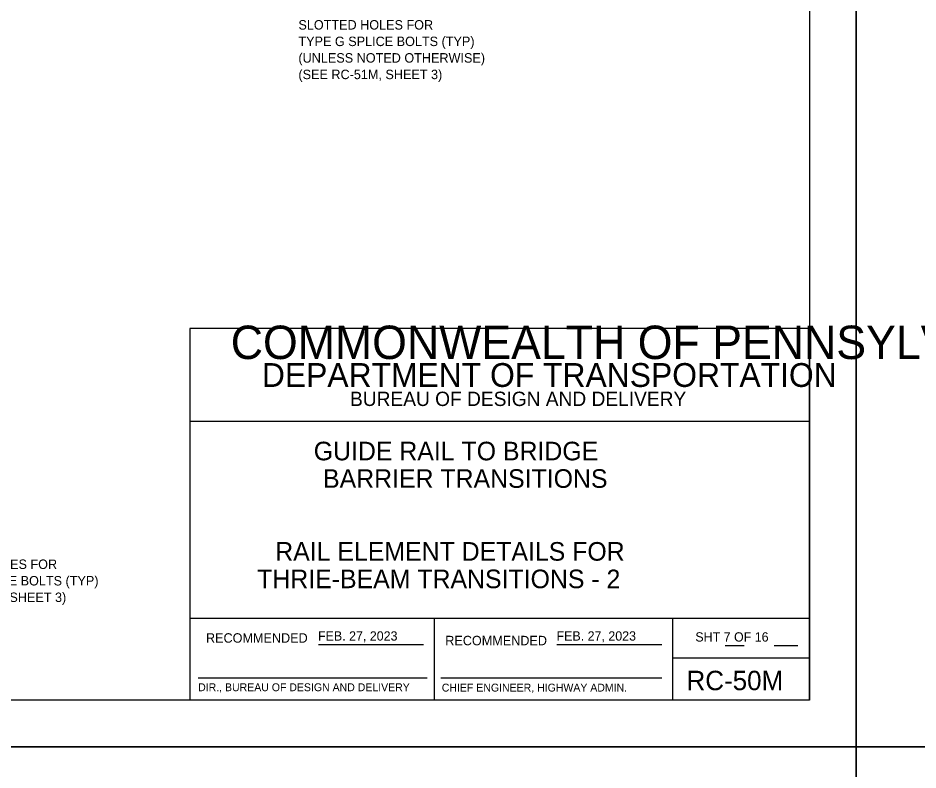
# Model space of a CAD drawing. Extents: x 632007860 to 635435983, y 295418622 to 297794622.
# Drawn here: x 633419341 to 633709860, y 296005122 to 296247844 of the extents above; entities that cross this region are included whole.
import ezdxf

# ---------------------------------------------------------------- set-up
doc = ezdxf.new("R2010")
doc.units = 0
for name, color, linetype in [('1', 7, 'Continuous'), ('2', 7, 'Continuous'), ('PLT-BNDY', 7, 'Continuous'), ('S-DETL-T120', 7, 'Continuous')]:
    doc.layers.add(name, color=color, linetype=linetype)

msp = doc.modelspace()

# ---------------------------------------------------------------- linework, layer by layer
at = {"layer": '1'}
for p, q in [((633674860, 296591622), (633674860, 296027622)), ((633674860, 296147622), (633474860, 296147622)), ((633474860, 296147622), (633474860, 296027622)), ((633674860, 296027622), (633674860, 296147622)), ((633674860, 296117622), (633474860, 296117622)), ((633674860, 296053981), (633474860, 296053981)), ((633553661, 296053981), (633553661, 296027622)), ((633630661, 296053981), (633630661, 296027622)), ((633516325, 296045611), (633550211, 296045611)), ((633593323, 296045611), (633627193, 296045611)), ((633647657, 296045359), (633653799, 296045359)), ((633663418, 296045359), (633671065, 296045359)), ((633630661, 296041300), (633674860, 296041300)), ((633477485, 296034918), (633551385, 296034918)), ((633555791, 296034918), (633627131, 296034918)), ((633674860, 296027622), (632888860, 296027622))]:
    msp.add_line(p, q, dxfattribs=at)
at = {"layer": 'PLT-BNDY'}
for points in [[(632848860, 296606622), (633689860, 296606622), (633689860, 296012622), (632848860, 296012622)], [(633689860, 296606622), (634530860, 296606622), (634530860, 296012622), (633689860, 296012622)], [(632848860, 296012622), (633689860, 296012622), (633689860, 295418622), (632848860, 295418622)], [(633689860, 296012622), (634530860, 296012622), (634530860, 295418622), (633689860, 295418622)]]:
    msp.add_lwpolyline(points, close=True, dxfattribs=at)

# ---------------------------------------------------------------- texts
at = {"layer": '1'}
for s, height, p in [('COMMONWEALTH OF PENNSYLVANIA', 10783.37, (633488011, 296137766)), ('DEPARTMENT OF TRANSPORTATION', 7684.29, (633498072, 296128771)), ('BUREAU OF DESIGN AND DELIVERY', 4622.09, (633526520, 296122609)), ('FEB. 27, 2023', 3000, (633516186, 296046887)), ('FEB. 27, 2023', 3000, (633593184, 296046887)), ('RECOMMENDED', 3048, (633480023, 296046216)), ('RECOMMENDED', 3048, (633557267, 296045379)), ('SHT 7 OF 16', 3000, (633637991, 296046576)), ('APPROVED', 19.2, (633517883, 296045554)), ('RC-50M', 6267.5, (633635143, 296030882)), ('DIR., BUREAU OF DESIGN AND DELIVERY', 2540, (633477485, 296030554)), ('CHIEF ENGINEER, HIGHWAY ADMIN.', 2540, (633556144, 296030445))]:
    msp.add_text(s, height=height, dxfattribs=at).set_placement(p)
at = {"layer": '2'}
for s, p in [('GUIDE RAIL TO BRIDGE', (633514804, 296105074)), ('BARRIER TRANSITIONS', (633517804, 296096198)), ('RAIL ELEMENT DETAILS FOR', (633502376, 296072686)), ('THRIE-BEAM TRANSITIONS - 2', (633496541, 296063804))]:
    msp.add_text(s, height=6000, dxfattribs=at).set_placement(p)
at = {"layer": 'S-DETL-T120'}
for s, p in [('SLOTTED HOLES FOR', (633509862, 296244114)), ('TYPE G SPLICE BOLTS (TYP)', (633509862, 296238780)), ('(UNLESS NOTED OTHERWISE)', (633509862, 296233446)), ('(SEE RC-51M, SHEET 3)', (633509862, 296228112)), ('SLOTTED HOLES FOR', (633388480, 296070016)), ('TYPE G SPLICE BOLTS (TYP)', (633388480, 296064682)), ('(SEE RC-51M, SHEET 3)', (633388480, 296059348))]:
    msp.add_text(s, height=3048.01, dxfattribs=at).set_placement(p)

doc.saveas('drawing.dxf')
